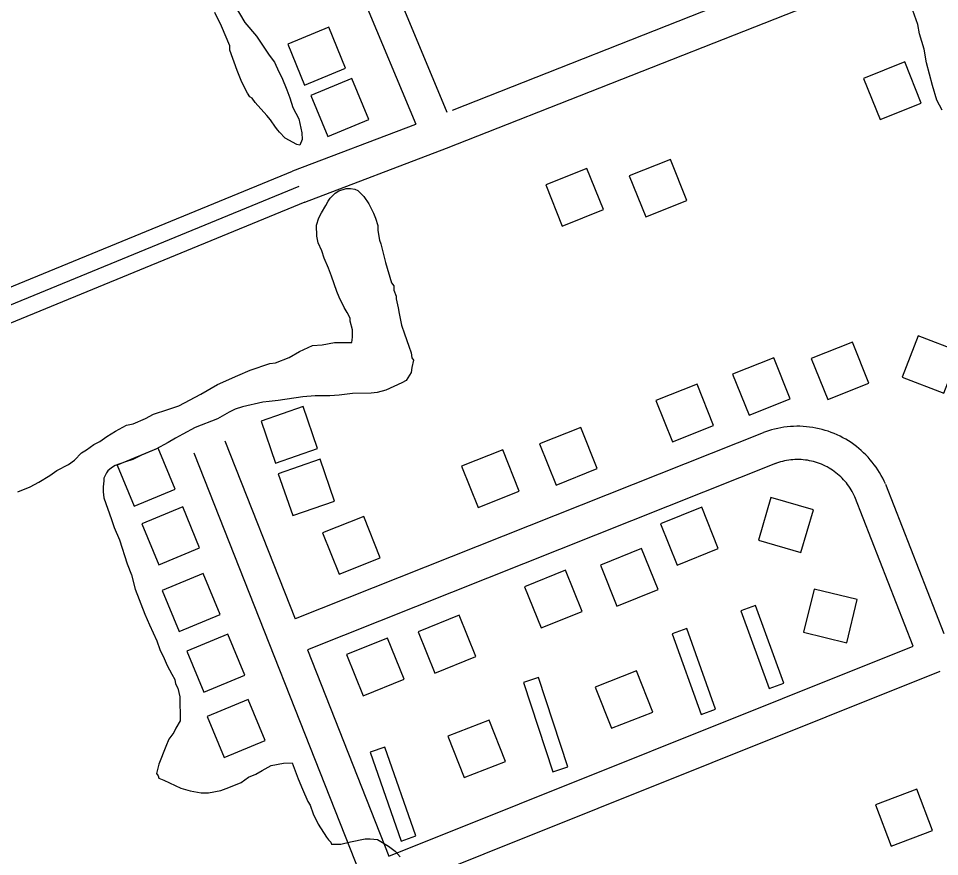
# Model space of a CAD drawing. Extents: x 3568792 to 3606828, y 529143 to 554785.
# Drawn here: x 3571679 to 3572510, y 536292 to 537047 of the extents above; entities that cross this region are included whole.
import ezdxf

# ---------------------------------------------------------------- set-up
doc = ezdxf.new("R2010")
doc.units = 0
for name, color, linetype in [('V-BLDG-OTLN', 7, 'Continuous'), ('V-ROAD-CNTR', 7, 'Continuous'), ('V-SITE-VEGE', 7, 'Continuous')]:
    doc.layers.add(name, color=color, linetype=linetype)

msp = doc.modelspace()

# ---------------------------------------------------------------- linework, layer by layer
at = {"layer": 'V-BLDG-OTLN'}
for points in [[(3571973.94, 537002.57), (3571958.71, 537039.56), (3571921.72, 537024.33), (3571936.95, 536987.34)], [(3572478.19, 537008.22), (3572441.06, 536993.36), (3572455.93, 536956.22), (3572493.06, 536971.09)], [(3571994.9, 536956.26), (3571979.67, 536993.25), (3571942.68, 536978.02), (3571957.91, 536941.03)], [(3572266.81, 536920.4), (3572229.67, 536905.53), (3572244.54, 536868.4), (3572281.67, 536883.27)], [(3572191.55, 536912.25), (3572154.41, 536897.38), (3572169.28, 536860.25), (3572206.41, 536875.11)], [(3572475.93, 536723.91), (3572513.24, 536709.48), (3572527.67, 536746.79), (3572490.36, 536761.22)], [(3572408.65, 536703.69), (3572445.8, 536718.52), (3572430.97, 536755.67), (3572393.82, 536740.83)], [(3572337.78, 536689.56), (3572374.92, 536704.39), (3572360.09, 536741.54), (3572322.94, 536726.71)], [(3572268.57, 536665.63), (3572305.72, 536680.47), (3572290.89, 536717.61), (3572253.74, 536702.78)], [(3571897.76, 536684.29), (3571910.88, 536646.5), (3571948.66, 536659.62), (3571935.54, 536697.41)], [(3572163.68, 536626.66), (3572200.83, 536641.5), (3572185.99, 536678.65), (3572148.85, 536663.81)], [(3571820.26, 536622.84), (3571804.96, 536659.8), (3571768, 536644.51), (3571783.3, 536607.55)], [(3572093.44, 536606.46), (3572130.59, 536621.29), (3572115.75, 536658.44), (3572078.6, 536643.61)], [(3571913.12, 536636.89), (3571926.24, 536599.1), (3571964.02, 536612.22), (3571950.9, 536650.01)], [(3572395.75, 536604.26), (3572357.34, 536615.45), (3572346.16, 536577.04), (3572384.57, 536565.86)], [(3571842.33, 536570), (3571827.04, 536606.96), (3571790.08, 536591.66), (3571805.38, 536554.7)], [(3572295.06, 536606.62), (3572257.96, 536591.68), (3572272.9, 536554.57), (3572310.01, 536569.52)], [(3571968.03, 536546.3), (3572005.18, 536561.14), (3571990.34, 536598.28), (3571953.19, 536583.45)], [(3572240.75, 536569.51), (3572203.65, 536554.56), (3572218.6, 536517.46), (3572255.7, 536532.4)], [(3571860.85, 536510.03), (3571845.55, 536546.99), (3571808.6, 536531.69), (3571823.89, 536494.73)], [(3572172.37, 536549.82), (3572135.27, 536534.87), (3572150.21, 536497.77), (3572187.32, 536512.72)], [(3572425.78, 536484.54), (3572435.31, 536523.39), (3572396.46, 536532.92), (3572386.93, 536494.07)], [(3572343.56, 536518.02), (3572330.4, 536513.25), (3572355.83, 536443.11), (3572368.99, 536447.88)], [(3572076.43, 536509.22), (3572039.33, 536494.28), (3572054.27, 536457.18), (3572091.38, 536472.12)], [(3572281.59, 536497.35), (3572268.41, 536492.63), (3572294.46, 536419.86), (3572307.64, 536424.58)], [(3571882.98, 536455.31), (3571867.68, 536492.27), (3571830.72, 536476.97), (3571846.02, 536440.01)], [(3572011.82, 536488.7), (3571974.72, 536473.76), (3571989.67, 536436.66), (3572026.77, 536451.6)], [(3572147.75, 536453.12), (3572134.45, 536448.76), (3572160.88, 536368.07), (3572174.19, 536372.43)], [(3572213.71, 536407.31), (3572250.94, 536421.94), (3572236.31, 536459.17), (3572199.08, 536444.54)], [(3571901.47, 536396.27), (3571886.17, 536433.23), (3571849.21, 536417.93), (3571864.51, 536380.97)], [(3572080.83, 536362.89), (3572118.06, 536377.52), (3572103.44, 536414.75), (3572066.21, 536400.12)], [(3572009.33, 536390.37), (3571996.11, 536385.76), (3572024, 536305.68), (3572037.22, 536310.28)], [(3572489.04, 536352.55), (3572451.63, 536338.39), (3572465.8, 536300.98), (3572503.2, 536315.14)]]:
    msp.add_lwpolyline(points, close=True, dxfattribs=at)
at = {"layer": 'V-ROAD-CNTR'}
for p, q in [((3571651.31, 537879.11), (3572037.21, 536952)), ((3572070.44, 536964.87), (3572483.92, 537127.99)), ((3571926.44, 536909.9), (3572037.21, 536952)), ((3572513.56, 536492.44), (3572460.99, 536627.08)), ((3572485.7, 536481.31), (3572433.05, 536616.17)), ((3572012.97, 536291.88), (3572485.7, 536481.31))]:
    msp.add_line(p, q, dxfattribs=at)
for points in [[(3571679.01, 537890.63), (3572065.21, 536962.8)], [(3571937.1, 536881.86), (3572064.79, 536930.39), (3572509.47, 537105.82), (3572741.14, 537206.38), (3572966.11, 537295.1)], [(3571547.73, 536754.31), (3571926.07, 536909.75)], [(3571931.77, 536895.88), (3571511.26, 536723.1)], [(3571516.96, 536709.23), (3571937.47, 536882)], [(3572460.69, 536627.8), (3572459.6, 536630.21), (3572458.32, 536632.8), (3572456.96, 536635.35), (3572455.51, 536637.85), (3572453.98, 536640.31), (3572452.37, 536642.7), (3572450.68, 536645.05), (3572448.91, 536647.33), (3572447.06, 536649.56), (3572445.14, 536651.72), (3572443.15, 536653.82), (3572441.09, 536655.85), (3572438.97, 536657.81), (3572436.78, 536659.69), (3572434.53, 536661.5), (3572432.21, 536663.24), (3572429.85, 536664.9), (3572427.42, 536666.48), (3572424.95, 536667.97), (3572422.43, 536669.38), (3572419.86, 536670.71), (3572417.25, 536671.95), (3572414.59, 536673.1), (3572411.91, 536674.16), (3572409.18, 536675.14), (3572406.43, 536676.01), (3572403.65, 536676.8), (3572400.84, 536677.49), (3572398.01, 536678.09), (3572395.17, 536678.6), (3572392.31, 536679.01), (3572389.43, 536679.32), (3572386.54, 536679.53), (3572383.66, 536679.65), (3572380.77, 536679.68), (3572377.88, 536679.6), (3572374.99, 536679.43), (3572372.11, 536679.16), (3572369.24, 536678.8), (3572366.39, 536678.34), (3572363.55, 536677.78), (3572360.74, 536677.13), (3572357.94, 536676.39), (3572355.18, 536675.55), (3572352.48, 536674.64), (3572350.73, 536673.99)], [(3572350.41, 536673.86), (3571928.43, 536505.89)], [(3571864.94, 536666.64), (3571928.43, 536505.89)], [(3571837.03, 536655.62), (3571996.14, 536252.82)], [(3572361.5, 536645.99), (3571939.45, 536477.99)], [(3572433.35, 536615.45), (3572432.47, 536617.4), (3572431.64, 536619.09), (3572430.74, 536620.76), (3572429.8, 536622.39), (3572428.8, 536623.99), (3572427.75, 536625.55), (3572426.64, 536627.08), (3572425.49, 536628.57), (3572424.29, 536630.02), (3572423.03, 536631.44), (3572421.74, 536632.8), (3572420.39, 536634.13), (3572419.01, 536635.4), (3572417.58, 536636.64), (3572416.11, 536637.82), (3572414.6, 536638.95), (3572413.06, 536640.03), (3572411.48, 536641.06), (3572409.86, 536642.04), (3572408.21, 536642.96), (3572406.54, 536643.82), (3572404.83, 536644.63), (3572403.1, 536645.38), (3572401.35, 536646.08), (3572399.58, 536646.71), (3572397.78, 536647.28), (3572395.96, 536647.8), (3572394.13, 536648.25), (3572392.29, 536648.64), (3572390.43, 536648.97), (3572388.56, 536649.24), (3572386.69, 536649.44), (3572384.81, 536649.58), (3572382.92, 536649.66), (3572381.04, 536649.67), (3572379.15, 536649.62), (3572377.27, 536649.51), (3572375.39, 536649.34), (3572373.52, 536649.1), (3572371.66, 536648.8), (3572369.81, 536648.44), (3572367.97, 536648.01), (3572366.15, 536647.53), (3572364.34, 536646.98), (3572362.52, 536646.36), (3572361.18, 536645.86)], [(3571939.45, 536477.99), (3572012.97, 536291.88)], [(3571996.14, 536252.82), (3572510.11, 536458.78)]]:
    msp.add_lwpolyline(points, dxfattribs=at)
at = {"layer": 'V-SITE-VEGE'}
for p, q in [((3571967.93, 536892.02), (3571974.48, 536894.05)), ((3571974.48, 536894.05), (3571978.43, 536894.08)), ((3571978.43, 536894.08), (3571982.38, 536893.46)), ((3571982.38, 536893.46), (3571985.02, 536892.17)), ((3571958.14, 536882.73), (3571960.09, 536885.37)), ((3571960.09, 536885.37), (3571964.66, 536890.02)), ((3571964.66, 536890.02), (3571967.93, 536892.02)), ((3571985.02, 536892.17), (3571990.33, 536886.95)), ((3571990.33, 536886.95), (3571994.99, 536880.42)), ((3571952.32, 536872.15), (3571956.21, 536878.76)), ((3571956.21, 536878.76), (3571958.14, 536882.73)), ((3571994.99, 536880.42), (3571999.01, 536871.9)), ((3571949.73, 536867.53), (3571952.32, 536872.15)), ((3571999.01, 536871.9), (3572001.02, 536867.32)), ((3571947.81, 536860.93), (3571949.73, 536867.53)), ((3571947.9, 536851.07), (3571947.81, 536860.93)), ((3572001.02, 536867.32), (3572003.06, 536860.76)), ((3572003.06, 536860.76), (3572003.1, 536856.16)), ((3572003.1, 536856.16), (3572004.48, 536847.62)), ((3571949.26, 536845.16), (3571947.9, 536851.07)), ((3571952.62, 536837.96), (3571949.26, 536845.16)), ((3572004.48, 536847.62), (3572005.83, 536844.34)), ((3572005.83, 536844.34), (3572009.92, 536827.28)), ((3571954.64, 536831.4), (3571952.62, 536837.96)), ((3571958.67, 536822.23), (3571954.64, 536831.4)), ((3572009.92, 536827.28), (3572015.35, 536808.91)), ((3571961.37, 536815.02), (3571958.67, 536822.23)), ((3571966.09, 536801.24), (3571961.37, 536815.02)), ((3572015.35, 536808.91), (3572017.34, 536806.3)), ((3572017.34, 536806.3), (3572017.37, 536802.35)), ((3572017.37, 536802.35), (3572019.39, 536797.11)), ((3571968.11, 536796), (3571966.09, 536801.24)), ((3571972.79, 536786.83), (3571968.11, 536796)), ((3572019.39, 536797.11), (3572019.42, 536794.48)), ((3572019.42, 536794.48), (3572021.46, 536786.6)), ((3571975.46, 536782.26), (3571972.79, 536786.83)), ((3572021.46, 536786.6), (3572022.16, 536781.35)), ((3571978.14, 536777.02), (3571975.46, 536782.26)), ((3571978.16, 536774.39), (3571978.14, 536777.02)), ((3572022.16, 536781.35), (3572024.23, 536770.84)), ((3571980.2, 536766.51), (3571978.16, 536774.39)), ((3572024.23, 536770.84), (3572026.93, 536762.97)), ((3571980.26, 536759.94), (3571980.2, 536766.51)), ((3572026.93, 536762.97), (3572030.97, 536751.83)), ((3571932.36, 536747.02), (3571944.15, 536752.39)), ((3571944.15, 536752.39), (3571952.7, 536753.12)), ((3571952.7, 536753.12), (3571963.86, 536755.19)), ((3571963.86, 536755.19), (3571979.64, 536755.33)), ((3571979.64, 536755.33), (3571980.26, 536759.94)), ((3571923.2, 536741.68), (3571932.36, 536747.02)), ((3572030.97, 536751.83), (3572032.99, 536745.93)), ((3572032.99, 536745.93), (3572033.69, 536741.33)), ((3571887.79, 536730.19), (3571905.49, 536736.27)), ((3571905.49, 536736.27), (3571910.75, 536736.97)), ((3571910.75, 536736.97), (3571923.2, 536741.68)), ((3572033.69, 536741.33), (3572035.02, 536739.37)), ((3572035.02, 536739.37), (3572033.77, 536732.78)), ((3571876.65, 536725.49), (3571887.79, 536730.19)), ((3572033.15, 536728.17), (3572028.61, 536720.9)), ((3572033.77, 536732.78), (3572033.15, 536728.17)), ((3571858.31, 536717.44), (3571876.65, 536725.49)), ((3572024.68, 536718.89), (3572010.27, 536712.19)), ((3572028.61, 536720.9), (3572024.68, 536718.89)), ((3571843.26, 536708.76), (3571858.31, 536717.44)), ((3572010.27, 536712.19), (3572002.4, 536710.15)), ((3571823.62, 536698.07), (3571843.26, 536708.76)), ((3571913.02, 536702.79), (3571905.13, 536702.07)), ((3571935.35, 536706.27), (3571913.02, 536702.79)), ((3571946.52, 536707.03), (3571935.35, 536706.27)), ((3571959.67, 536707.15), (3571946.52, 536707.03)), ((3571968.22, 536707.88), (3571959.67, 536707.15)), ((3571980.04, 536709.3), (3571968.22, 536707.88)), ((3571997.14, 536709.45), (3571980.04, 536709.3)), ((3572002.4, 536710.15), (3571997.14, 536709.45)), ((3571800.67, 536690.63), (3571813.79, 536694.69)), ((3571813.79, 536694.69), (3571823.62, 536698.07)), ((3571874.29, 536695.22), (3571869.05, 536692.54)), ((3571880.84, 536697.25), (3571874.29, 536695.22)), ((3571899.22, 536701.36), (3571880.84, 536697.25)), ((3571905.13, 536702.07), (3571899.22, 536701.36)), ((3571782.33, 536681.92), (3571793.47, 536686.63)), ((3571793.47, 536686.63), (3571800.67, 536690.63)), ((3571858.58, 536686.54), (3571838.26, 536678.46)), ((3571869.05, 536692.54), (3571858.58, 536686.54)), ((3571766.6, 536675.21), (3571776.42, 536680.56)), ((3571776.42, 536680.56), (3571782.33, 536681.92)), ((3571838.26, 536678.46), (3571827.13, 536672.45)), ((3571752.22, 536665.88), (3571758.75, 536670.54)), ((3571758.75, 536670.54), (3571766.6, 536675.21)), ((3571820.58, 536669.1), (3571814.04, 536665.1)), ((3571827.13, 536672.45), (3571820.58, 536669.1)), ((3571740.44, 536658.54), (3571746.98, 536663.2)), ((3571746.98, 536663.2), (3571752.22, 536665.88)), ((3571814.04, 536665.1), (3571802.91, 536659.08)), ((3571729.35, 536649.24), (3571735.86, 536655.87)), ((3571735.86, 536655.87), (3571740.44, 536658.54)), ((3571789.81, 536653.71), (3571781.95, 536649.69)), ((3571802.91, 536659.08), (3571789.81, 536653.71)), ((3571713.64, 536639.89), (3571724.12, 536645.24)), ((3571724.12, 536645.24), (3571729.35, 536649.24)), ((3571766.22, 536644.3), (3571762.94, 536642.3)), ((3571775.39, 536647.67), (3571766.22, 536644.3)), ((3571781.95, 536649.69), (3571775.39, 536647.67)), ((3571707.11, 536635.23), (3571713.64, 536639.89)), ((3571758.38, 536637.65), (3571755.79, 536633.02)), ((3571759.68, 536639.63), (3571758.38, 536637.65)), ((3571762.94, 536642.3), (3571759.68, 536639.63)), ((3571689.44, 536625.21), (3571697.29, 536629.22)), ((3571697.29, 536629.22), (3571707.11, 536635.23)), ((3571755.81, 536630.39), (3571755.2, 536625.13)), ((3571755.79, 536633.02), (3571755.81, 536630.39)), ((3571678.3, 536620.51), (3571689.44, 536625.21)), ((3571755.2, 536625.13), (3571755.24, 536620.53)), ((3571755.24, 536620.53), (3571755.95, 536615.27)), ((3571755.95, 536615.27), (3571762.7, 536595.6)), ((3571762.7, 536595.6), (3571765.39, 536588.39)), ((3571765.39, 536588.39), (3571770.09, 536577.25)), ((3571770.09, 536577.25), (3571776.85, 536555.6)), ((3571776.85, 536555.6), (3571780.89, 536545.78)), ((3571780.89, 536545.78), (3571784.29, 536532.65)), ((3571784.29, 536532.65), (3571793.03, 536510.37)), ((3571793.03, 536510.37), (3571797.06, 536500.54)), ((3571797.06, 536500.54), (3571803.77, 536486.13)), ((3571803.77, 536486.13), (3571806.46, 536478.26)), ((3571806.46, 536478.26), (3571810.48, 536470.4)), ((3571810.48, 536470.4), (3571813.17, 536463.85)), ((3571813.17, 536463.85), (3571817.18, 536455.99)), ((3571817.18, 536455.99), (3571819.85, 536451.42)), ((3571819.85, 536451.42), (3571820.54, 536447.47)), ((3571820.54, 536447.47), (3571822.55, 536443.55)), ((3571822.55, 536443.55), (3571824.59, 536435.67)), ((3571824.59, 536435.67), (3571824.78, 536413.97)), ((3571824.78, 536413.97), (3571820.9, 536407.36)), ((3571818.96, 536403.4), (3571814.41, 536397.44)), ((3571820.9, 536407.36), (3571818.96, 536403.4)), ((3571814.41, 536397.44), (3571811.83, 536390.84)), ((3571811.83, 536390.84), (3571805.39, 536375)), ((3571805.39, 536375), (3571803.5, 536366.43)), ((3571898.83, 536369.24), (3571906.68, 536373.91)), ((3571906.68, 536373.91), (3571917.84, 536375.98)), ((3571917.84, 536375.98), (3571925.74, 536376.05)), ((3571925.74, 536376.05), (3571931.12, 536361.63)), ((3571803.5, 536366.43), (3571804.83, 536364.47)), ((3571804.83, 536364.47), (3571805.5, 536362.5)), ((3571805.5, 536362.5), (3571810.12, 536360.57)), ((3571879.85, 536358.55), (3571886.39, 536363.21)), ((3571886.39, 536363.21), (3571892.94, 536365.9)), ((3571892.94, 536365.9), (3571898.83, 536369.24)), ((3571810.12, 536360.57), (3571825.31, 536353.47)), ((3571825.31, 536353.47), (3571833.88, 536350.92)), ((3571861.5, 536351.16), (3571868.71, 536353.85)), ((3571868.71, 536353.85), (3571879.85, 536358.55)), ((3571931.12, 536361.63), (3571935.15, 536352.45)), ((3571833.88, 536350.92), (3571843.76, 536349.03)), ((3571843.76, 536349.03), (3571850.34, 536349.09)), ((3571850.34, 536349.09), (3571861.5, 536351.16)), ((3571935.15, 536352.45), (3571939.85, 536341.32)), ((3571939.85, 536341.32), (3571941.85, 536338.05)), ((3571941.85, 536338.05), (3571944.55, 536330.18)), ((3571944.55, 536330.18), (3571949.24, 536321.01)), ((3571949.24, 536321.01), (3571956.57, 536309.24)), ((3571956.57, 536309.24), (3571958.57, 536306.63)), ((3571958.57, 536306.63), (3571960.56, 536304.67)), ((3571960.56, 536304.67), (3571961.23, 536302.7)), ((3571969.78, 536302.78), (3571978.31, 536304.82)), ((3571978.31, 536304.82), (3571991.44, 536307.57)), ((3571991.44, 536307.57), (3571996.04, 536307.61)), ((3571996.04, 536307.61), (3572002.62, 536307.01)), ((3572002.62, 536307.01), (3572012.54, 536301.18)), ((3571961.23, 536302.7), (3571969.78, 536302.78)), ((3572012.54, 536301.18), (3572018.5, 536296.62)), ((3572018.5, 536296.62), (3572023.15, 536291.41))]:
    msp.add_line(p, q, dxfattribs=at)
for points in [[(3571870.4, 537065.44), (3571883.08, 537043.85), (3571893.71, 537031.45), (3571905.04, 537014.45), (3571909.7, 537007.91), (3571913.72, 536999.4), (3571916.4, 536994.16), (3571921.1, 536983.02), (3571923.79, 536975.81)], [(3571923.79, 536975.81), (3571926.5, 536967.29), (3571931.85, 536956.81), (3571934.59, 536944.34), (3571934.64, 536938.42), (3571932.71, 536933.14), (3571930.08, 536933.78), (3571919.5, 536939.6), (3571914.2, 536944.82), (3571912.86, 536946.78), (3571910.87, 536949.39), (3571906.21, 536955.93), (3571902.89, 536959.84), (3571892.26, 536971.59), (3571889.6, 536975.51), (3571887.61, 536976.81), (3571885.61, 536980.08), (3571880.26, 536989.9), (3571876.23, 537000.39), (3571869.49, 537018.74), (3571869.45, 537022.69), (3571862.07, 537040.38), (3571856.04, 537052.82)], [(3572511.8, 536964.73), (3572507.12, 536973.89), (3572503.06, 536987.01), (3572497.62, 537007.35), (3572495.54, 537019.83), (3572491.47, 537033.6), (3572490.08, 537042.14), (3572485.37, 537054.59)]]:
    msp.add_lwpolyline(points, dxfattribs=at)

doc.saveas('drawing.dxf')
